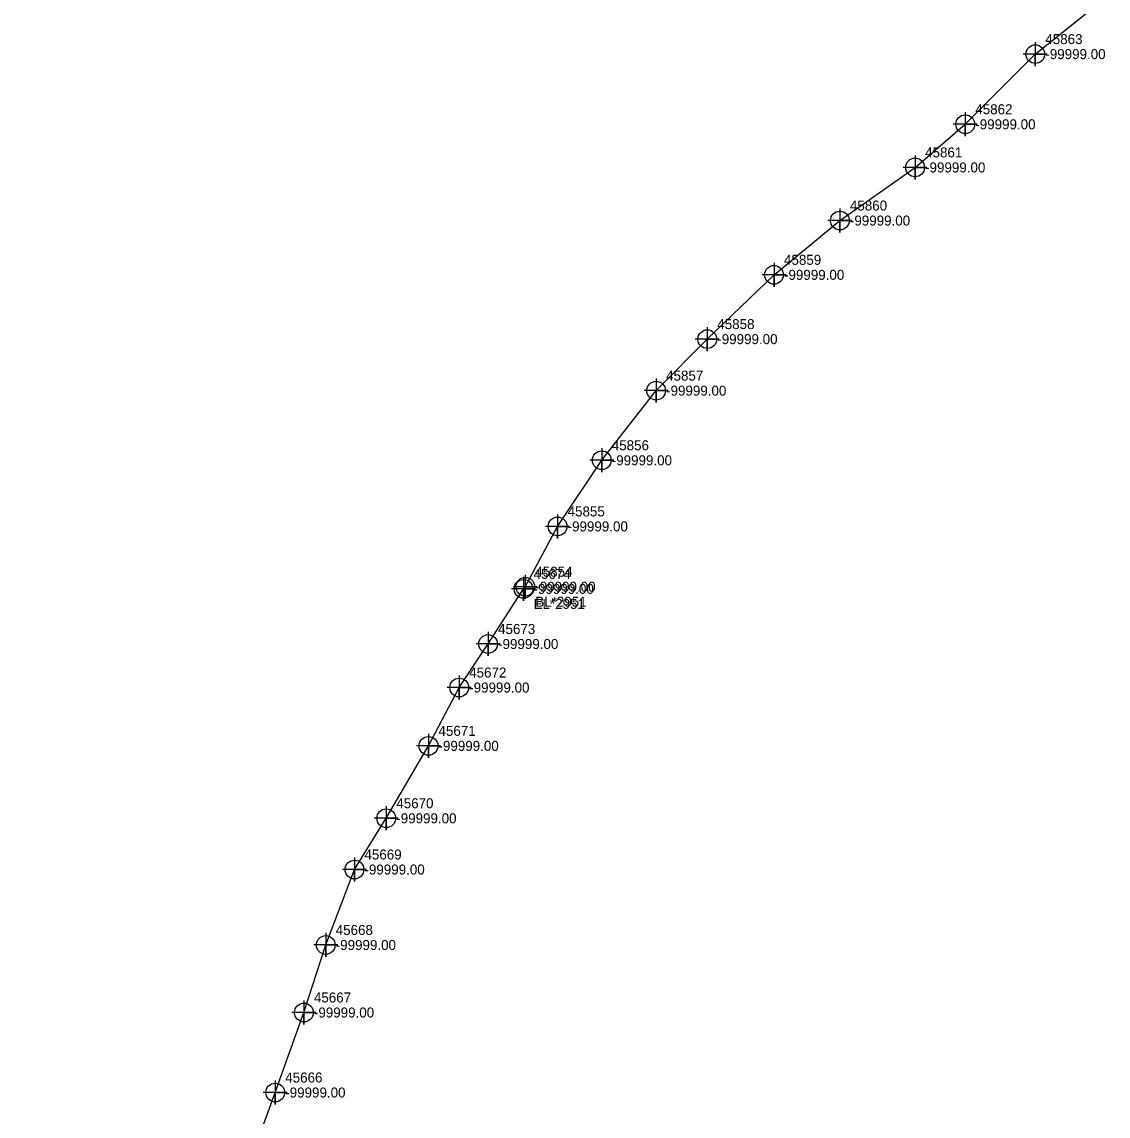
# Model space of a CAD drawing. Extents: x 2083698 to 2094313, y 743246 to 752873.
# Drawn here: x 2091336.8 to 2091608.2, y 752032 to 752305.3 of the extents above; entities that cross this region are included whole.
import ezdxf

# ---------------------------------------------------------------- set-up
doc = ezdxf.new("R2010")
doc.units = 0
for name, color, linetype in [('Exist Property Iron Pin Leader', 7, 'Continuous'), ('Exist Property Iron Pin Text', 7, 'Continuous'), ('Exist Property Monument Leader', 7, 'Continuous'), ('Exist Property Monument Text', 7, 'Continuous'), ('Exist Utilities Power UG Cable SUE LOS B', 7, 'Continuous')]:
    doc.layers.add(name, color=color, linetype=linetype)

msp = doc.modelspace()

# ---------------------------------------------------------------- linework, layer by layer
at = {"layer": 'Exist Property Iron Pin Text'}
for points in [[(2091590.05, 752300.3), (2091590.05, 752294.3), (2091590.05, 752297.3), (2091593.05, 752297.3), (2091587.05, 752297.3)], [(2091572.55, 752282.77), (2091572.55, 752276.77), (2091572.55, 752279.77), (2091575.55, 752279.77), (2091569.55, 752279.77)], [(2091560.01, 752271.99), (2091560.01, 752265.99), (2091560.01, 752268.99), (2091563.01, 752268.99), (2091557.01, 752268.99)], [(2091541.22, 752258.72), (2091541.22, 752252.72), (2091541.22, 752255.72), (2091544.22, 752255.72), (2091538.22, 752255.72)], [(2091524.76, 752245.16), (2091524.76, 752239.16), (2091524.76, 752242.16), (2091527.76, 752242.16), (2091521.76, 752242.16)], [(2091508.09, 752229.1), (2091508.09, 752223.1), (2091508.09, 752226.1), (2091511.09, 752226.1), (2091505.09, 752226.1)], [(2091495.3, 752216.23), (2091495.3, 752210.23), (2091495.3, 752213.23), (2091498.3, 752213.23), (2091492.3, 752213.23)], [(2091481.72, 752198.83), (2091481.72, 752192.83), (2091481.72, 752195.83), (2091484.72, 752195.83), (2091478.72, 752195.83)], [(2091470.69, 752182.31), (2091470.69, 752176.31), (2091470.69, 752179.31), (2091473.69, 752179.31), (2091467.69, 752179.31)], [(2091462.18, 752166.71), (2091462.18, 752160.71), (2091462.18, 752163.71), (2091465.18, 752163.71), (2091459.18, 752163.71)], [(2091462.62, 752167.24), (2091462.62, 752161.24), (2091462.62, 752164.24), (2091465.62, 752164.24), (2091459.62, 752164.24)], [(2091453.32, 752152.94), (2091453.32, 752146.94), (2091453.32, 752149.94), (2091456.32, 752149.94), (2091450.32, 752149.94)], [(2091446.1, 752142.06), (2091446.1, 752136.06), (2091446.1, 752139.06), (2091449.1, 752139.06), (2091443.1, 752139.06)], [(2091438.43, 752127.49), (2091438.43, 752121.49), (2091438.43, 752124.49), (2091441.43, 752124.49), (2091435.43, 752124.49)], [(2091427.88, 752109.4), (2091427.88, 752103.4), (2091427.88, 752106.4), (2091430.88, 752106.4), (2091424.88, 752106.4)], [(2091419.93, 752096.6), (2091419.93, 752090.6), (2091419.93, 752093.6), (2091422.93, 752093.6), (2091416.93, 752093.6)], [(2091412.75, 752077.75), (2091412.75, 752071.75), (2091412.75, 752074.75), (2091415.75, 752074.75), (2091409.75, 752074.75)], [(2091407.3, 752060.88), (2091407.3, 752054.88), (2091407.3, 752057.88), (2091410.3, 752057.88), (2091404.3, 752057.88)], [(2091400.14, 752040.89), (2091400.14, 752034.89), (2091400.14, 752037.89), (2091403.14, 752037.89), (2091397.14, 752037.89)]]:
    msp.add_lwpolyline(points, dxfattribs=at)
for centre in [(2091590.05, 752297.3), (2091572.55, 752279.77), (2091560.01, 752268.99), (2091541.22, 752255.72), (2091524.76, 752242.16), (2091508.09, 752226.1), (2091495.3, 752213.23), (2091481.72, 752195.83), (2091470.69, 752179.31), (2091462.18, 752163.71), (2091462.62, 752164.24), (2091453.32, 752149.94), (2091446.1, 752139.06), (2091438.43, 752124.49), (2091427.88, 752106.4), (2091419.93, 752093.6), (2091412.75, 752074.75), (2091407.3, 752057.88), (2091400.14, 752037.89)]:
    msp.add_circle(centre, 2.34, dxfattribs=at)
at = {"layer": 'Exist Utilities Power UG Cable SUE LOS B'}
for points in [[(2091462.62, 752164.24), (2091470.69, 752179.31), (2091481.72, 752195.83), (2091495.3, 752213.23), (2091508.09, 752226.1), (2091524.76, 752242.16), (2091541.22, 752255.72), (2091560.01, 752268.99), (2091572.55, 752279.77), (2091590.05, 752297.3), (2091608.24, 752311.9)], [(2091336.83, 751965.56), (2091340.75, 751976.18), (2091350.72, 751978.26), (2091364.7, 751990.29), (2091378.01, 751997.94), (2091384.48, 752006.79), (2091390.17, 752016.15), (2091395.12, 752024.07), (2091400.14, 752037.89), (2091407.3, 752057.88), (2091412.75, 752074.75), (2091419.93, 752093.6), (2091427.88, 752106.4), (2091438.43, 752124.49), (2091446.1, 752139.06), (2091453.32, 752149.94), (2091462.18, 752163.71)]]:
    msp.add_lwpolyline(points, dxfattribs=at)

# ---------------------------------------------------------------- texts
at = {"layer": 'Exist Property Iron Pin Leader'}
for s, p in [('45863', (2091592.55, 752299.8)), ('45862', (2091575.05, 752282.27)), ('45861', (2091562.51, 752271.49)), ('45860', (2091543.72, 752258.22)), ('45859', (2091527.26, 752244.66)), ('45858', (2091510.59, 752228.6)), ('45857', (2091497.8, 752215.73)), ('45856', (2091484.22, 752198.33)), ('45855', (2091473.19, 752181.81)), ('45674', (2091464.68, 752166.21)), ('45854', (2091465.12, 752166.74)), ('45673', (2091455.82, 752152.44)), ('45672', (2091448.6, 752141.56)), ('45671', (2091440.93, 752126.99)), ('45670', (2091430.38, 752108.9)), ('45669', (2091422.43, 752096.1)), ('45668', (2091415.25, 752077.25)), ('45667', (2091409.8, 752060.38)), ('45666', (2091402.64, 752040.39))]:
    msp.add_text(s, height=2.5, dxfattribs=at).set_placement(p)
at = {"layer": 'Exist Property Monument Leader'}
for s, p in [('EL*2951', (2091464.68, 752158.71)), ('BL*2951', (2091465.12, 752159.24))]:
    msp.add_text(s, height=2.5, dxfattribs=at).set_placement(p)
at = {"layer": 'Exist Property Monument Text'}
for p in [(2091592.55, 752296.05), (2091575.05, 752278.52), (2091562.51, 752267.74), (2091543.72, 752254.47), (2091527.26, 752240.91), (2091510.59, 752224.85), (2091497.8, 752211.98), (2091484.22, 752194.58), (2091473.19, 752178.06), (2091464.68, 752162.46), (2091465.12, 752162.99), (2091455.82, 752148.69), (2091448.6, 752137.81), (2091440.93, 752123.24), (2091430.38, 752105.15), (2091422.43, 752092.35), (2091415.25, 752073.5), (2091409.8, 752056.63), (2091402.64, 752036.64)]:
    msp.add_text('-99999.00', height=2.5, dxfattribs=at).set_placement(p)

doc.saveas('drawing.dxf')
